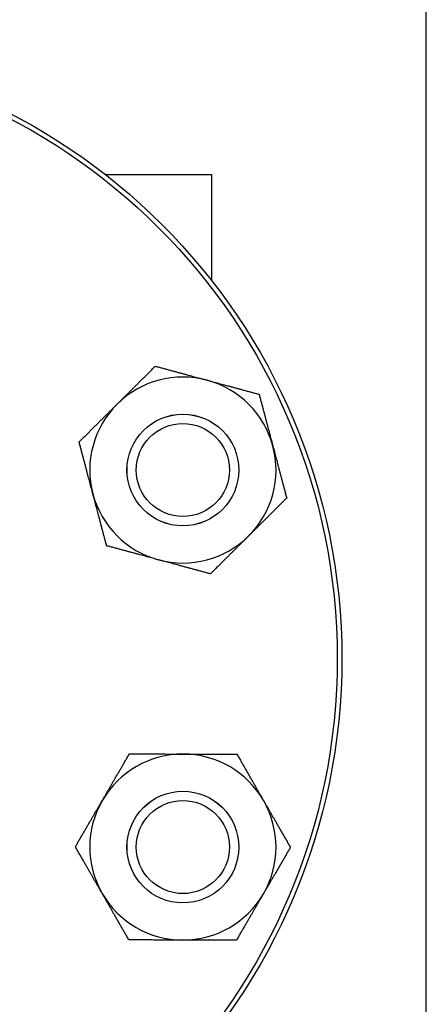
# Model space of a CAD drawing. Header units: inches. Extents: x 18 to 846, y -44 to 561.
# Tile 332 of 637: x 346.95 to 349.68, y 513.44 to 520.06. Entities that reach past the tile are written whole.
import ezdxf

# ---------------------------------------------------------------- set-up
doc = ezdxf.new("R2010")
doc.units = ezdxf.units.IN
doc.header["$LTSCALE"] = 24
doc.header["$MEASUREMENT"] = 0
doc.layers.add('Dimension (ANSI)', color=7, linetype='Continuous', lineweight=25)
doc.layers.add('Visible (ANSI)', color=7, linetype='Continuous', lineweight=30)
doc.styles.add('Note Text (ANSI)', font='tahoma.ttf')
doc.dimstyles.new('SB Fraction-16 (ANSI)', dxfattribs={"dimscale": 24, "dimtxt": 0.125, "dimasz": 0.098425, "dimexe": 0.125, "dimexo": 0.0625, "dimgap": 0.031496, "dimtad": 0, "dimtih": 1, "dimtoh": 1, "dimdec": 4, "dimrnd": 1e-08, "dimzin": 0, "dimdsep": 46, "dimlunit": 5, "dimtxsty": 'Note Text (ANSI)', "dimcen": 0.09, "dimdle": 0.393701, "dimclrd": 256, "dimclre": 256, "dimclrt": 256, "dimadec": 0, "dimazin": 3, "dimtfac": 0.96, "dimtofl": 0, "dimtmove": 0, "dimatfit": 3, "dimfxl": 1, "dimfrac": 2, "dimtolj": 1, "dimtzin": 12, "dimlwd": -1, "dimlwe": -1, "dimarcsym": 0})

# ---------------------------------------------------------------- blocks, each defined once
blk = doc.blocks.new('*D18')
at = {"layer": 'Defpoints', "color": 0, "transparency": 16777216}
for p in [(349.6784, 522.0867), (260.8595, 408.0867), (349.6784, 408.0867)]:
    blk.add_point(p, dxfattribs=at)
at = {"layer": 'Dimension (ANSI)', "transparency": 16777216}
for p, q in [((348.1784, 522.0867), (257.8595, 522.0867)), ((260.8595, 519.7245), (260.8595, 464.3476)), ((260.8595, 410.4489), (260.8595, 459.8257)), ((348.1784, 408.0867), (257.8595, 408.0867))]:
    blk.add_line(p, q, dxfattribs=at)
for points in [[(260.4658, 519.7245), (261.2532, 519.7245), (260.8595, 522.0867)], [(260.4658, 410.4489), (261.2532, 410.4489), (260.8595, 408.0867)]]:
    blk.add_solid(points, dxfattribs=at)
at = {"layer": 'Dimension (ANSI)', "transparency": 16777216, "insert": (257.7598, 463.5917), "char_height": 3, "attachment_point": 1, "style": 'Note Text (ANSI)'}
blk.add_mtext('\\A1;114', dxfattribs=at)

msp = doc.modelspace()

# ---------------------------------------------------------------- linework, layer by layer
at = {"layer": 'Visible (ANSI)'}
for p, q in [((349.67843, 408.08668), (349.67843, 522.08668)), ((347.52399, 519.01844), (348.23689, 519.01844)), ((348.23689, 519.01844), (348.23689, 518.30624))]:
    msp.add_line(p, q, dxfattribs=at)
for centre, radius in [((344.98689, 515.76594), 4.125), ((344.98689, 515.76594), 4.09375), ((348.04493, 517.03263), 0.37513), ((348.04493, 517.03263), 0.375), ((348.04493, 517.03263), 0.3125), ((348.04493, 514.49926), 0.37513), ((348.04493, 514.49926), 0.375), ((348.04493, 514.49926), 0.3125)]:
    msp.add_circle(centre, radius, dxfattribs=at)
for centre, start, end in [((348.04493, 517.03263), 74.836782, 134.836782), ((348.04493, 517.03263), 14.836782, 74.836782), ((348.04493, 517.03263), 134.836782, 194.836782), ((348.04493, 517.03263), 314.836782, 14.836782), ((348.04493, 517.03263), 194.836782, 254.836782), ((348.04493, 517.03263), 254.836782, 314.836782), ((348.04493, 514.49926), 89.836782, 149.836782), ((348.04493, 514.49926), 29.836782, 89.836782), ((348.04493, 514.49926), 149.836782, 209.836782), ((348.04493, 514.49926), 329.836782, 29.836782), ((348.04493, 514.49926), 209.836782, 269.836782), ((348.04493, 514.49926), 269.836782, 329.836782)]:
    msp.add_arc(centre, 0.625, start, end, dxfattribs=at)
for points in [[(347.60425, 517.47582), (347.723, 517.5939), (347.86013, 517.73025)], [(347.86013, 517.73025), (348.04677, 517.67967), (348.20841, 517.63587)], [(348.20841, 517.63587), (348.37005, 517.59206), (348.55669, 517.54148)], [(348.55669, 517.54148), (348.60621, 517.35455), (348.64909, 517.19267)], [(347.34837, 517.2214), (347.48549, 517.35774), (347.60425, 517.47582)], [(347.44077, 516.87258), (347.39788, 517.03447), (347.34837, 517.2214)], [(348.64909, 517.19267), (348.69197, 517.03078), (348.74149, 516.84385)], [(347.53317, 516.52377), (347.48365, 516.7107), (347.44077, 516.87258)], [(348.74149, 516.84385), (348.60436, 516.70751), (348.48561, 516.58943)], [(348.48561, 516.58943), (348.36685, 516.47135), (348.22973, 516.335)], [(347.88145, 516.42939), (347.71981, 516.47319), (347.53317, 516.52377)], [(348.22973, 516.335), (348.04309, 516.38558), (347.88145, 516.42939)], [(347.50456, 514.8133), (347.5887, 514.95809), (347.68587, 515.12529)], [(347.68587, 515.12529), (347.87924, 515.12474), (348.04671, 515.12426)], [(348.04671, 515.12426), (348.21418, 515.12378), (348.40755, 515.12323)], [(348.40755, 515.12323), (348.50376, 514.95549), (348.58708, 514.81022)], [(347.32324, 514.50132), (347.42041, 514.66851), (347.50456, 514.8133)], [(348.58708, 514.81022), (348.6704, 514.66495), (348.76661, 514.49721)], [(347.50277, 514.1883), (347.41945, 514.33357), (347.32324, 514.50132)], [(348.76661, 514.49721), (348.66945, 514.33001), (348.5853, 514.18522)], [(347.68231, 513.87529), (347.5861, 514.04303), (347.50277, 514.1883)], [(348.5853, 514.18522), (348.50116, 514.04043), (348.40399, 513.87324)], [(348.04315, 513.87426), (347.87568, 513.87474), (347.68231, 513.87529)], [(348.40399, 513.87324), (348.21062, 513.87379), (348.04315, 513.87426)]]:
    msp.add_rational_spline(points, [1, 1.0379548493, 1], degree=2, dxfattribs=at)

# ---------------------------------------------------------------- dimensions: what is measured, and where the dimension line sits
at = {"layer": 'Dimension (ANSI)'}
dim = msp.add_linear_dim(base=(260.85953, 408.08668), p1=(349.67843, 522.08668), p2=(349.67843, 408.08668), angle=90, dimstyle='SB Fraction-16 (ANSI)', override={"dimgap": 0.031496, "dimdec": 4, "dimtol": 0, "dimlim": 0, "dimtp": 0, "dimtm": 0, "dimtdec": 2, "dimatfit": 1}, dxfattribs=at)
dim.commit()
dim.dimension.update_dxf_attribs({"geometry": '*D18', "text_midpoint": (260.85953, 462.08668), "dimtype": 160})

doc.saveas('drawing.dxf')
